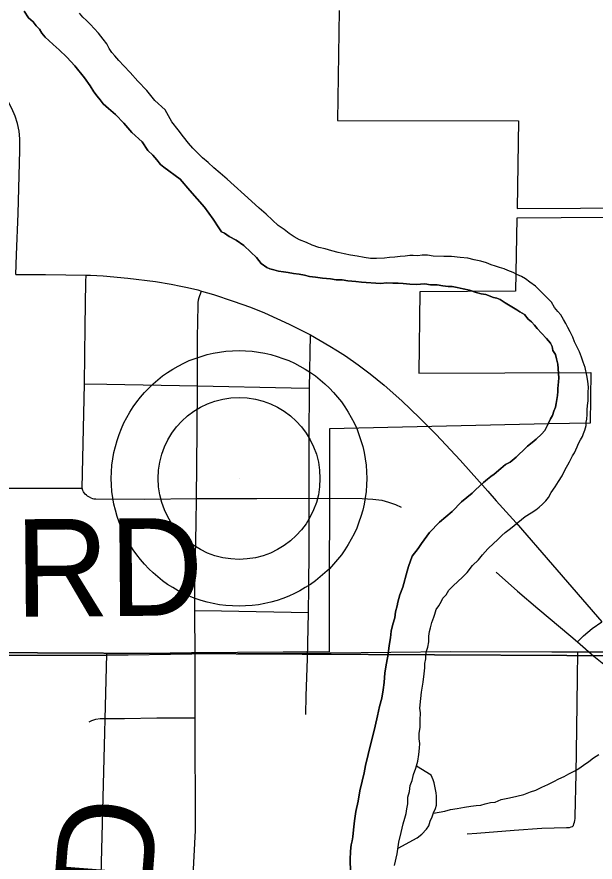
# Model space of a CAD drawing. Extents: x 2.4 to 73.1, y 4.5 to 25.6.
# Drawn here: x 48.4305 to 48.599, y 23.5141 to 23.7602 of the extents above; entities that cross this region are included whole.
import ezdxf

# ---------------------------------------------------------------- set-up
doc = ezdxf.new("R2010")
doc.units = 0
for name, color, linetype in [('GM_X_City_Street', 7, 'Continuous'), ('GM_X_County_Road', 7, 'Continuous'), ('GM_X_County_Road_Text', 7, 'Continuous'), ('GM_X_Major_River', 7, 'Continuous'), ('GM_X_Minor_River', 7, 'Continuous'), ('GM_X_Section', 7, 'Continuous'), ('GM_X_State_Route', 7, 'Continuous'), ('GM_X_Township_Road', 7, 'Continuous'), ('GM_X_Township_Road_Text', 7, 'Continuous'), ('GM_X_Unincorporated', 7, 'Continuous'), ('GM_X_Unincorporated_Location', 7, 'Continuous')]:
    doc.layers.add(name, color=color, linetype=linetype)

msp = doc.modelspace()

# ---------------------------------------------------------------- linework, layer by layer
at = {"layer": 'GM_X_City_Street'}
for points in [[(48.59262, 23.52483), (48.59279, 23.52527), (48.59292, 23.52572), (48.59301, 23.52628), (48.59311, 23.52685), (48.59313, 23.52743), (48.59339, 23.53986), (48.59359, 23.5529), (48.5938, 23.5678), (48.5939, 23.57535)], [(48.56168, 23.52237), (48.56448, 23.52256), (48.57537, 23.52345), (48.58347, 23.52403), (48.59065, 23.5242), (48.59109, 23.52418), (48.59153, 23.52423), (48.59198, 23.52436), (48.59232, 23.52453), (48.59262, 23.52483)]]:
    msp.add_lwpolyline(points, dxfattribs=at)
at = {"layer": 'GM_X_County_Road'}
for points in [[(48.52442, 23.76209), (48.52387, 23.73), (48.57666, 23.72998), (48.57621, 23.7044), (48.63168, 23.70474), (48.63165, 23.70336), (48.634, 23.70161), (48.63162, 23.70179), (48.61496, 23.70188), (48.57617, 23.70164), (48.57581, 23.68032), (48.54793, 23.68014), (48.54757, 23.65646), (48.59768, 23.65666), (48.59755, 23.64195), (48.58552, 23.64169), (48.52161, 23.64023), (48.52147, 23.57533), (48.48139, 23.57509), (48.45658, 23.5747), (48.45341, 23.44944)], [(48.1275, 23.57575), (48.13032, 23.57574), (48.14651, 23.57571), (48.19531, 23.57525), (48.2121, 23.575), (48.24225, 23.57484), (48.27644, 23.57448), (48.32834, 23.57397), (48.34823, 23.57401), (48.42283, 23.57434), (48.4567, 23.57442)], [(48.52208, 23.57506), (48.55685, 23.57545), (48.58635, 23.57536), (48.5939, 23.57535)], [(48.5939, 23.57535), (48.61385, 23.57533), (48.62968, 23.57539)], [(48.4567, 23.57442), (48.48151, 23.57481), (48.52159, 23.57506), (48.52208, 23.57506)]]:
    msp.add_lwpolyline(points, dxfattribs=at)
at = {"layer": 'GM_X_Major_River'}
for points in [[(48.43264, 23.7619), (48.43392, 23.75997), (48.43522, 23.7588), (48.43614, 23.75763), (48.43707, 23.75666), (48.4378, 23.7555), (48.43872, 23.75434), (48.43983, 23.75337), (48.44113, 23.75219), (48.4428, 23.75063), (48.44503, 23.74849), (48.44743, 23.74596), (48.45019, 23.74247), (48.45184, 23.74015), (48.45294, 23.73842), (48.45386, 23.73707), (48.45478, 23.73609), (48.4557, 23.73493), (48.45719, 23.73357), (48.45923, 23.7318), (48.46164, 23.72928), (48.46404, 23.72656), (48.46701, 23.72383), (48.46865, 23.72132), (48.47014, 23.71995), (48.47124, 23.71859), (48.47235, 23.71724), (48.47328, 23.71645), (48.47813, 23.71291), (48.48089, 23.70962), (48.48514, 23.70477), (48.48771, 23.70128), (48.48935, 23.69877), (48.49008, 23.69762), (48.49102, 23.69721), (48.49233, 23.69623), (48.49439, 23.69523), (48.49663, 23.69366), (48.49867, 23.6917), (48.50034, 23.69014), (48.50163, 23.6884), (48.5033, 23.68722), (48.50424, 23.68682), (48.50538, 23.6866), (48.5067, 23.68619), (48.50821, 23.68596), (48.50954, 23.68574), (48.51105, 23.68551), (48.51275, 23.68527), (48.51427, 23.68505), (48.51578, 23.68463), (48.51748, 23.6844), (48.51956, 23.68415), (48.52183, 23.68391), (48.52354, 23.68367), (48.52525, 23.68363), (48.52695, 23.6834), (48.52922, 23.68315), (48.53093, 23.68292), (48.53643, 23.68259), (48.53833, 23.68273), (48.54004, 23.68268), (48.54156, 23.68265), (48.54307, 23.68261), (48.54497, 23.68237), (48.54687, 23.68232), (48.54934, 23.68245), (48.55104, 23.68222), (48.55294, 23.68217), (48.55464, 23.68193), (48.55616, 23.68171), (48.5573, 23.68168), (48.55881, 23.68145), (48.56051, 23.68103), (48.5624, 23.6806), (48.56428, 23.67998), (48.56579, 23.67956)], [(48.56579, 23.67956), (48.56428, 23.67998), (48.5624, 23.6806), (48.56051, 23.68103), (48.55881, 23.68145), (48.5573, 23.68168), (48.55616, 23.68171), (48.55464, 23.68193), (48.55294, 23.68217), (48.55104, 23.68222), (48.54934, 23.68245), (48.54687, 23.68232), (48.54497, 23.68237), (48.54307, 23.68261), (48.54156, 23.68265), (48.54004, 23.68268), (48.53833, 23.68273), (48.53643, 23.68259), (48.53093, 23.68292), (48.52922, 23.68315), (48.52695, 23.6834), (48.52525, 23.68363), (48.52354, 23.68367), (48.52183, 23.68391), (48.51956, 23.68415), (48.51748, 23.6844), (48.51578, 23.68463), (48.51427, 23.68505), (48.51275, 23.68527), (48.51105, 23.68551), (48.50954, 23.68574), (48.50821, 23.68596), (48.5067, 23.68619), (48.50538, 23.6866), (48.50424, 23.68682), (48.5033, 23.68722), (48.50163, 23.6884), (48.50034, 23.69014), (48.49867, 23.6917), (48.49663, 23.69366), (48.49439, 23.69523), (48.49233, 23.69623), (48.49102, 23.69721), (48.49008, 23.69762), (48.48935, 23.69877), (48.48771, 23.70128), (48.48514, 23.70477), (48.48089, 23.70962), (48.47813, 23.71291), (48.47328, 23.71645), (48.47235, 23.71724), (48.47124, 23.71859), (48.47014, 23.71995), (48.46865, 23.72132), (48.46701, 23.72383), (48.46404, 23.72656), (48.46164, 23.72928), (48.45923, 23.7318), (48.45719, 23.73357), (48.4557, 23.73493), (48.45478, 23.73609), (48.45386, 23.73707), (48.45294, 23.73842), (48.45184, 23.74015), (48.45019, 23.74247), (48.44743, 23.74596), (48.44503, 23.74849), (48.4428, 23.75063), (48.44113, 23.75219), (48.43983, 23.75337), (48.43872, 23.75434), (48.4378, 23.7555), (48.43707, 23.75666), (48.43614, 23.75763), (48.43522, 23.7588), (48.43392, 23.75997), (48.43264, 23.7619)], [(48.58624, 23.67715), (48.58161, 23.68182), (48.57993, 23.683), (48.57863, 23.68398), (48.5775, 23.68458), (48.57619, 23.68519), (48.57506, 23.68578), (48.57356, 23.68639), (48.57243, 23.6868), (48.57111, 23.68721), (48.56998, 23.68762), (48.56866, 23.68803), (48.56735, 23.68864), (48.56565, 23.68906), (48.56376, 23.68948), (48.56187, 23.68991), (48.5596, 23.69016), (48.55714, 23.69041), (48.55486, 23.69047), (48.55182, 23.69055), (48.55012, 23.69078), (48.5486, 23.69082), (48.54727, 23.69066), (48.54594, 23.6907), (48.54499, 23.69072), (48.54366, 23.69056), (48.54213, 23.69041), (48.54061, 23.69026), (48.53909, 23.69011), (48.53756, 23.68996), (48.53528, 23.68983), (48.53357, 23.68987), (48.53168, 23.69011), (48.5296, 23.69054), (48.52771, 23.69078), (48.52582, 23.69121), (48.52412, 23.69163), (48.52223, 23.69206), (48.52035, 23.69267), (48.51846, 23.6931), (48.51657, 23.69372), (48.51489, 23.69452), (48.51282, 23.69533), (48.51132, 23.69613), (48.50982, 23.69712), (48.50833, 23.69829), (48.50666, 23.69947), (48.50498, 23.70104), (48.50313, 23.70279), (48.50108, 23.70455), (48.49886, 23.70651), (48.4918, 23.71295), (48.48976, 23.71471), (48.4879, 23.71627), (48.48623, 23.71784), (48.48455, 23.71921), (48.48326, 23.72057), (48.48177, 23.72193), (48.48048, 23.72348), (48.47901, 23.72523), (48.47754, 23.72736), (48.4757, 23.72968), (48.4737, 23.73315), (48.47073, 23.73588), (48.46833, 23.73879), (48.46574, 23.74151), (48.46353, 23.74403), (48.46168, 23.74598), (48.4602, 23.74753), (48.45909, 23.74889), (48.45817, 23.74986), (48.45744, 23.75102), (48.45671, 23.75237), (48.45561, 23.75372), (48.45432, 23.75547), (48.45303, 23.75683), (48.45192, 23.75799), (48.45081, 23.75916), (48.44969, 23.76014), (48.44877, 23.7613)], [(48.58624, 23.67715), (48.58161, 23.68182), (48.57993, 23.683), (48.57863, 23.68398), (48.5775, 23.68458), (48.57619, 23.68519), (48.57506, 23.68578), (48.57356, 23.68639), (48.57243, 23.6868), (48.57111, 23.68721), (48.56998, 23.68762), (48.56866, 23.68803), (48.56735, 23.68864), (48.56565, 23.68906), (48.56376, 23.68948), (48.56187, 23.68991), (48.5596, 23.69016), (48.55714, 23.69041), (48.55486, 23.69047), (48.55182, 23.69055), (48.55012, 23.69078), (48.5486, 23.69082), (48.54727, 23.69066), (48.54594, 23.6907), (48.54499, 23.69072), (48.54366, 23.69056), (48.54213, 23.69041), (48.54061, 23.69026), (48.53909, 23.69011), (48.53756, 23.68996), (48.53528, 23.68983), (48.53357, 23.68987), (48.53168, 23.69011), (48.5296, 23.69054), (48.52771, 23.69078), (48.52582, 23.69121), (48.52412, 23.69163), (48.52223, 23.69206), (48.52035, 23.69267), (48.51846, 23.6931), (48.51657, 23.69372), (48.51489, 23.69452), (48.51282, 23.69533), (48.51132, 23.69613), (48.50982, 23.69712), (48.50833, 23.69829), (48.50666, 23.69947), (48.50498, 23.70104), (48.50313, 23.70279), (48.50108, 23.70455), (48.49886, 23.70651), (48.4918, 23.71295), (48.48976, 23.71471), (48.4879, 23.71627), (48.48623, 23.71784), (48.48455, 23.71921), (48.48326, 23.72057), (48.48177, 23.72193), (48.48048, 23.72348), (48.47901, 23.72523), (48.47754, 23.72736), (48.4757, 23.72968), (48.4737, 23.73315), (48.47073, 23.73588), (48.46833, 23.73879), (48.46574, 23.74151), (48.46353, 23.74403), (48.46168, 23.74598), (48.4602, 23.74753), (48.45909, 23.74889), (48.45817, 23.74986), (48.45744, 23.75102), (48.45671, 23.75237), (48.45561, 23.75372), (48.45432, 23.75547), (48.45303, 23.75683), (48.45192, 23.75799), (48.45081, 23.75916), (48.44969, 23.76014), (48.44877, 23.7613)], [(48.56579, 23.67956), (48.56711, 23.67934), (48.56937, 23.67852), (48.57032, 23.67831), (48.57126, 23.67791), (48.57275, 23.67692), (48.57425, 23.67612), (48.57518, 23.67553), (48.57612, 23.67494), (48.57705, 23.67434), (48.57836, 23.67355), (48.57947, 23.6722), (48.5804, 23.67141), (48.58132, 23.67044), (48.58206, 23.66947), (48.58335, 23.66811), (48.58483, 23.66655), (48.58594, 23.6652), (48.58648, 23.66423), (48.58664, 23.66309), (48.58737, 23.66193), (48.58772, 23.6606), (48.58806, 23.65907), (48.58834, 23.65508), (48.58831, 23.65394), (48.58807, 23.65205), (48.58805, 23.6511), (48.58802, 23.64996), (48.5878, 23.64883), (48.58758, 23.64769), (48.58737, 23.64656), (48.58696, 23.64543), (48.58654, 23.64411), (48.58595, 23.64318), (48.58535, 23.64187), (48.58435, 23.6398), (48.58337, 23.63869), (48.58181, 23.63721), (48.58065, 23.63629), (48.57929, 23.63519), (48.57793, 23.63389), (48.57695, 23.63297), (48.57598, 23.63204), (48.57423, 23.63057), (48.57289, 23.62984), (48.57153, 23.62874), (48.56959, 23.62708), (48.56862, 23.62635), (48.56765, 23.62561), (48.56649, 23.62469), (48.56532, 23.62358), (48.56415, 23.62247), (48.56318, 23.62155), (48.56163, 23.62026), (48.56008, 23.61897), (48.55735, 23.61619), (48.55366, 23.61306), (48.55073, 23.61009), (48.54837, 23.60693), (48.54739, 23.60543), (48.54562, 23.6032), (48.5446, 23.60019), (48.54418, 23.59887), (48.54292, 23.59416), (48.54211, 23.5919), (48.54148, 23.58983), (48.54127, 23.5887), (48.54084, 23.587), (48.54061, 23.58529), (48.53999, 23.58341), (48.53956, 23.58134), (48.53932, 23.57944), (48.53909, 23.57774), (48.53887, 23.57642), (48.53863, 23.57471), (48.53819, 23.57207), (48.53773, 23.56923), (48.53747, 23.56639), (48.53723, 23.56431), (48.53679, 23.56185), (48.53616, 23.5594), (48.53552, 23.55676), (48.53487, 23.55374), (48.53423, 23.55091), (48.5336, 23.54865), (48.53211, 23.54223), (48.53168, 23.54015), (48.53105, 23.5377), (48.53041, 23.53487), (48.52995, 23.53184), (48.5293, 23.52882), (48.52886, 23.52618), (48.5286, 23.52352), (48.52836, 23.52144), (48.52814, 23.52031), (48.52792, 23.51918), (48.52768, 23.51728), (48.52762, 23.51482), (48.52773, 23.5114)], [(48.52773, 23.5114), (48.52762, 23.51482), (48.52768, 23.51728), (48.52792, 23.51918), (48.52814, 23.52031), (48.52836, 23.52144), (48.5286, 23.52352), (48.52886, 23.52618), (48.5293, 23.52882), (48.52995, 23.53184), (48.53041, 23.53487), (48.53105, 23.5377), (48.53168, 23.54015), (48.53211, 23.54223), (48.5336, 23.54865), (48.53423, 23.55091), (48.53487, 23.55374), (48.53552, 23.55676), (48.53616, 23.5594), (48.53679, 23.56185), (48.53723, 23.56431), (48.53747, 23.56639), (48.53773, 23.56923), (48.53819, 23.57207), (48.53863, 23.57471), (48.53887, 23.57642), (48.53909, 23.57774), (48.53932, 23.57944), (48.53956, 23.58134), (48.53999, 23.58341), (48.54061, 23.58529), (48.54084, 23.587), (48.54127, 23.5887), (48.54148, 23.58983), (48.54211, 23.5919), (48.54292, 23.59416), (48.54418, 23.59887), (48.5446, 23.60019), (48.54562, 23.6032), (48.54739, 23.60543), (48.54837, 23.60693), (48.55073, 23.61009), (48.55366, 23.61306), (48.55735, 23.61619), (48.56008, 23.61897), (48.56163, 23.62026), (48.56318, 23.62155), (48.56415, 23.62247), (48.56532, 23.62358), (48.56649, 23.62469), (48.56765, 23.62561), (48.56862, 23.62635), (48.56959, 23.62708), (48.57153, 23.62874), (48.57289, 23.62984), (48.57423, 23.63057), (48.57598, 23.63204), (48.57695, 23.63297), (48.57793, 23.63389), (48.57929, 23.63519), (48.58065, 23.63629), (48.58181, 23.63721), (48.58337, 23.63869), (48.58435, 23.6398), (48.58535, 23.64187), (48.58595, 23.64318), (48.58654, 23.64411), (48.58696, 23.64543), (48.58737, 23.64656), (48.58758, 23.64769), (48.5878, 23.64883), (48.58802, 23.64996), (48.58805, 23.6511), (48.58807, 23.65205), (48.58831, 23.65394), (48.58834, 23.65508), (48.58806, 23.65907), (48.58772, 23.6606), (48.58737, 23.66193), (48.58664, 23.66309), (48.58648, 23.66423), (48.58594, 23.6652), (48.58483, 23.66655), (48.58335, 23.66811), (48.58206, 23.66947), (48.58132, 23.67044), (48.5804, 23.67141), (48.57947, 23.6722), (48.57836, 23.67355), (48.57705, 23.67434), (48.57612, 23.67494), (48.57518, 23.67553), (48.57425, 23.67612), (48.57275, 23.67692), (48.57126, 23.67791), (48.57032, 23.67831), (48.56937, 23.67852), (48.56711, 23.67934), (48.56579, 23.67956)], [(48.54437, 23.5311), (48.54442, 23.533), (48.54484, 23.53469), (48.54507, 23.5364), (48.54568, 23.5379), (48.5461, 23.5396), (48.54672, 23.54148), (48.54734, 23.54355), (48.54758, 23.54544), (48.54782, 23.54734), (48.54785, 23.54866), (48.54769, 23.55), (48.54773, 23.55152), (48.54797, 23.55341), (48.54802, 23.55549), (48.54808, 23.55758), (48.54792, 23.55891), (48.54818, 23.56175), (48.54842, 23.56365), (48.54887, 23.56648), (48.54912, 23.56894), (48.54936, 23.57065), (48.54939, 23.57197), (48.54961, 23.5733), (48.54964, 23.57425), (48.54986, 23.57557), (48.55027, 23.5767), (48.5505, 23.57821), (48.55054, 23.57992), (48.55076, 23.58124), (48.55098, 23.58237), (48.5514, 23.58388), (48.55201, 23.58539), (48.55222, 23.58633), (48.55264, 23.58765), (48.55342, 23.58877), (48.55422, 23.59007), (48.55462, 23.59101), (48.55559, 23.59194), (48.55639, 23.59325), (48.55756, 23.59455), (48.55892, 23.59584), (48.56028, 23.59713), (48.56165, 23.59843), (48.56322, 23.60048), (48.56497, 23.60214), (48.56614, 23.60363), (48.56771, 23.6053), (48.56946, 23.60696), (48.57043, 23.60789), (48.57179, 23.60918), (48.57277, 23.61011), (48.57431, 23.61121), (48.57858, 23.6147), (48.58032, 23.6158), (48.58167, 23.61671), (48.58264, 23.61745), (48.58361, 23.61837), (48.58458, 23.6193), (48.58537, 23.62023), (48.58617, 23.62172), (48.58735, 23.6234), (48.58833, 23.6249), (48.58933, 23.62658), (48.59013, 23.62827), (48.59152, 23.6307), (48.59232, 23.63239), (48.59292, 23.63332), (48.59372, 23.63501), (48.59412, 23.63595), (48.59472, 23.63707), (48.59532, 23.63801), (48.59553, 23.63895), (48.59593, 23.63989), (48.59635, 23.64121), (48.59637, 23.64216), (48.59658, 23.6431), (48.59662, 23.64443), (48.59665, 23.64575), (48.59669, 23.64708), (48.59691, 23.64841), (48.59694, 23.64973), (48.59697, 23.65087), (48.59701, 23.65239), (48.59686, 23.6541), (48.59653, 23.65582), (48.59601, 23.65811), (48.59548, 23.65964), (48.59495, 23.66117), (48.59442, 23.6627), (48.5937, 23.66405), (48.59298, 23.66559), (48.59244, 23.66693), (48.59172, 23.66847), (48.59099, 23.66981), (48.59045, 23.67097), (48.58972, 23.67212), (48.589, 23.67347), (48.58807, 23.67444), (48.58715, 23.67561), (48.58624, 23.67715)], [(48.54437, 23.5311), (48.54442, 23.533), (48.54484, 23.53469), (48.54507, 23.5364), (48.54568, 23.5379), (48.5461, 23.5396), (48.54672, 23.54148), (48.54734, 23.54355), (48.54758, 23.54544), (48.54782, 23.54734), (48.54785, 23.54866), (48.54769, 23.55), (48.54773, 23.55152), (48.54797, 23.55341), (48.54802, 23.55549), (48.54808, 23.55758), (48.54792, 23.55891), (48.54818, 23.56175), (48.54842, 23.56365), (48.54887, 23.56648), (48.54912, 23.56894), (48.54936, 23.57065), (48.54939, 23.57197), (48.54961, 23.5733), (48.54964, 23.57425), (48.54986, 23.57557), (48.55027, 23.5767), (48.5505, 23.57821), (48.55054, 23.57992), (48.55076, 23.58124), (48.55098, 23.58237), (48.5514, 23.58388), (48.55201, 23.58539), (48.55222, 23.58633), (48.55264, 23.58765), (48.55342, 23.58877), (48.55422, 23.59007), (48.55462, 23.59101), (48.55559, 23.59194), (48.55639, 23.59325), (48.55756, 23.59455), (48.55892, 23.59584), (48.56028, 23.59713), (48.56165, 23.59843), (48.56322, 23.60048), (48.56497, 23.60214), (48.56614, 23.60363), (48.56771, 23.6053), (48.56946, 23.60696), (48.57043, 23.60789), (48.57179, 23.60918), (48.57277, 23.61011), (48.57431, 23.61121), (48.57858, 23.6147), (48.58032, 23.6158), (48.58167, 23.61671), (48.58264, 23.61745), (48.58361, 23.61837), (48.58458, 23.6193), (48.58537, 23.62023), (48.58617, 23.62172), (48.58735, 23.6234), (48.58833, 23.6249), (48.58933, 23.62658), (48.59013, 23.62827), (48.59152, 23.6307), (48.59232, 23.63239), (48.59292, 23.63332), (48.59372, 23.63501), (48.59412, 23.63595), (48.59472, 23.63707), (48.59532, 23.63801), (48.59553, 23.63895), (48.59593, 23.63989), (48.59635, 23.64121), (48.59637, 23.64216), (48.59658, 23.6431), (48.59662, 23.64443), (48.59665, 23.64575), (48.59669, 23.64708), (48.59691, 23.64841), (48.59694, 23.64973), (48.59697, 23.65087), (48.59701, 23.65239), (48.59686, 23.6541), (48.59653, 23.65582), (48.59601, 23.65811), (48.59548, 23.65964), (48.59495, 23.66117), (48.59442, 23.6627), (48.5937, 23.66405), (48.59298, 23.66559), (48.59244, 23.66693), (48.59172, 23.66847), (48.59099, 23.66981), (48.59045, 23.67097), (48.58972, 23.67212), (48.589, 23.67347), (48.58807, 23.67444), (48.58715, 23.67561), (48.58624, 23.67715)], [(48.54049, 23.51316), (48.54134, 23.51656), (48.54181, 23.51996), (48.54245, 23.52279), (48.54308, 23.52525), (48.5435, 23.52694), (48.54392, 23.52826), (48.54414, 23.52959), (48.54437, 23.5311)], [(48.54049, 23.51316), (48.54134, 23.51656), (48.54181, 23.51996), (48.54245, 23.52279), (48.54308, 23.52525), (48.5435, 23.52694), (48.54392, 23.52826), (48.54414, 23.52959), (48.54437, 23.5311)]]:
    msp.add_lwpolyline(points, dxfattribs=at)
at = {"layer": 'GM_X_Minor_River'}
for points in [[(48.55189, 23.52841), (48.55514, 23.52893), (48.55686, 23.52945), (48.55877, 23.52978), (48.56087, 23.53011), (48.56277, 23.53044), (48.5643, 23.53059), (48.56563, 23.53075), (48.56697, 23.53109), (48.5685, 23.53144), (48.56983, 23.53159), (48.57156, 23.53231), (48.57404, 23.53281), (48.57614, 23.53333), (48.57824, 23.53385), (48.58016, 23.53456), (48.58169, 23.53509), (48.58343, 23.53599), (48.58516, 23.53671), (48.58689, 23.53761), (48.58842, 23.53834), (48.58996, 23.53905), (48.59131, 23.53978), (48.59304, 23.54068), (48.5942, 23.54141), (48.59555, 23.54233), (48.5971, 23.54343), (48.59846, 23.54453), (48.6, 23.54544)], [(48.54157, 23.51821), (48.54716, 23.52116), (48.54851, 23.52226), (48.54988, 23.52375), (48.55047, 23.52468), (48.55089, 23.526), (48.55149, 23.52731), (48.5519, 23.52844), (48.5525, 23.52975), (48.55271, 23.5307), (48.55274, 23.53164), (48.55278, 23.53335), (48.55262, 23.53431), (48.55212, 23.53717), (48.55176, 23.53812), (48.55123, 23.53947), (48.54689, 23.54203)]]:
    msp.add_lwpolyline(points, dxfattribs=at)
at = {"layer": 'GM_X_Section'}
for points in [[(48.13902, 24.07839), (48.63861, 24.07794), (48.62925, 23.57407), (48.12804, 23.57663)], [(48.12804, 23.57663), (48.62925, 23.57407), (48.61956, 23.07268), (48.11463, 23.07626)]]:
    msp.add_lwpolyline(points, close=True, dxfattribs=at)
at = {"layer": 'GM_X_State_Route'}
msp.add_line((48.43023, 23.68523), (48.43531, 23.68522), dxfattribs=at)
for points in [[(48.43531, 23.68522), (48.43887, 23.68521), (48.45066, 23.68501)], [(48.45066, 23.68501), (48.45196, 23.68499), (48.45568, 23.68479), (48.46282, 23.68414), (48.47086, 23.68317), (48.47548, 23.6824), (48.47824, 23.68184), (48.48024, 23.6814), (48.48319, 23.6807), (48.48426, 23.68037)], [(48.48426, 23.68037), (48.48775, 23.67933), (48.49356, 23.67745), (48.49859, 23.67568), (48.50263, 23.67403), (48.50628, 23.67239), (48.50986, 23.6707), (48.51602, 23.66764)], [(48.51602, 23.66764), (48.52172, 23.66431), (48.52396, 23.66298), (48.5262, 23.66153), (48.52992, 23.65892), (48.53341, 23.65631), (48.53751, 23.65295), (48.54263, 23.64841), (48.54782, 23.64348), (48.55262, 23.63862), (48.55963, 23.63113), (48.56772, 23.62212), (48.57018, 23.61932), (48.57599, 23.6129), (48.58657, 23.60067), (48.6009, 23.58412)]]:
    msp.add_lwpolyline(points, dxfattribs=at)
at = {"layer": 'GM_X_Township_Road'}
for p, q in [((48.51577, 23.65213), (48.51602, 23.66764)), ((48.44953, 23.62299), (48.45021, 23.65333)), ((48.48299, 23.63964), (48.4831, 23.65276)), ((48.48282, 23.61997), (48.48299, 23.63964)), ((48.51568, 23.62009), (48.51564, 23.63369))]:
    msp.add_line(p, q, dxfattribs=at)
for points in [[(48.43023, 23.68523), (48.43045, 23.6909), (48.43091, 23.70295), (48.43138, 23.72129), (48.43136, 23.72474), (48.43115, 23.72695), (48.4307, 23.72913), (48.43001, 23.73125), (48.42902, 23.73357), (48.42131, 23.74834)], [(48.45021, 23.65333), (48.45045, 23.67008), (48.45063, 23.6831), (48.45066, 23.68501)], [(48.4831, 23.65276), (48.48316, 23.66681), (48.48328, 23.67613), (48.48332, 23.67699), (48.48344, 23.67782), (48.48365, 23.67851), (48.48385, 23.67913), (48.48426, 23.68037)], [(48.45021, 23.65333), (48.45675, 23.65324), (48.4831, 23.65276)], [(48.4831, 23.65276), (48.51046, 23.65225), (48.51577, 23.65213)], [(48.51564, 23.63369), (48.51563, 23.63771), (48.51577, 23.65213)], [(48.36416, 23.58081), (48.36429, 23.59232), (48.36472, 23.6158), (48.36483, 23.61782), (48.36496, 23.61874), (48.36522, 23.61957), (48.36547, 23.62032), (48.36583, 23.62098), (48.3662, 23.62155), (48.36662, 23.62204), (48.36711, 23.62246), (48.36769, 23.62287), (48.3683, 23.62316), (48.36892, 23.6234), (48.36986, 23.62365), (48.37081, 23.62373), (48.38825, 23.62339), (48.41963, 23.62301), (48.44953, 23.62299)], [(48.45203, 23.62018), (48.45143, 23.62047), (48.45109, 23.62071), (48.45077, 23.62096), (48.45043, 23.62126), (48.45013, 23.6216), (48.4499, 23.6219), (48.44972, 23.62229), (48.44953, 23.62299)], [(48.45203, 23.62018), (48.45252, 23.61999), (48.4529, 23.61991), (48.45352, 23.61986), (48.46779, 23.61983), (48.48282, 23.61997)], [(48.48235, 23.58741), (48.48239, 23.59329), (48.48277, 23.61285), (48.48282, 23.61997)], [(48.48282, 23.61997), (48.50043, 23.62002), (48.51568, 23.62009)], [(48.51545, 23.58681), (48.5156, 23.59421), (48.51568, 23.60496), (48.51568, 23.62009)], [(48.51568, 23.62009), (48.53107, 23.61996), (48.53423, 23.61982), (48.53678, 23.61949), (48.53875, 23.61894), (48.54078, 23.61819), (48.54247, 23.61742)], [(48.57016, 23.59852), (48.57638, 23.59298), (48.58227, 23.58795), (48.59191, 23.57986), (48.59381, 23.57821)], [(48.48247, 23.55613), (48.48241, 23.57404), (48.48235, 23.58741)], [(48.48235, 23.58741), (48.49012, 23.58726), (48.51545, 23.58681)], [(48.51464, 23.55709), (48.51478, 23.56257), (48.51518, 23.5733), (48.51545, 23.58681)], [(48.59381, 23.57821), (48.59561, 23.58002), (48.59814, 23.58217), (48.6009, 23.58412)], [(48.59381, 23.57821), (48.59855, 23.5741), (48.6039, 23.56986)], [(48.42823, 23.42129), (48.43742, 23.43224), (48.4504, 23.44812), (48.46043, 23.46081), (48.46546, 23.46754), (48.46814, 23.47138), (48.47013, 23.47456), (48.47208, 23.47813), (48.47382, 23.4818), (48.47563, 23.48613), (48.47711, 23.49024), (48.47847, 23.49472), (48.48017, 23.50137), (48.48122, 23.50625), (48.48186, 23.51026), (48.48254, 23.52329), (48.48247, 23.55613)], [(48.45162, 23.55494), (48.45238, 23.55531), (48.45356, 23.5557), (48.45478, 23.5559), (48.45694, 23.55596), (48.46184, 23.55598), (48.47128, 23.55612), (48.48247, 23.55613)]]:
    msp.add_lwpolyline(points, dxfattribs=at)
at = {"layer": 'GM_X_Unincorporated'}
for radius in [0.0372, 0.02358]:
    msp.add_circle((48.49523, 23.62584), radius, dxfattribs=at)
at = {"layer": 'GM_X_Unincorporated_Location'}
msp.add_line((48.49523, 23.62584), (48.49523, 23.62584), dxfattribs=at)

# ---------------------------------------------------------------- texts
at = {"layer": 'GM_X_County_Road_Text'}
msp.add_text('RD', height=0.028409, rotation=0.485, dxfattribs=at).set_placement((48.43004, 23.58551))
at = {"layer": 'GM_X_Township_Road_Text'}
msp.add_text('D', height=0.02841, rotation=85.5428, dxfattribs=at).set_placement((48.46963, 23.50415))

doc.saveas('drawing.dxf')
